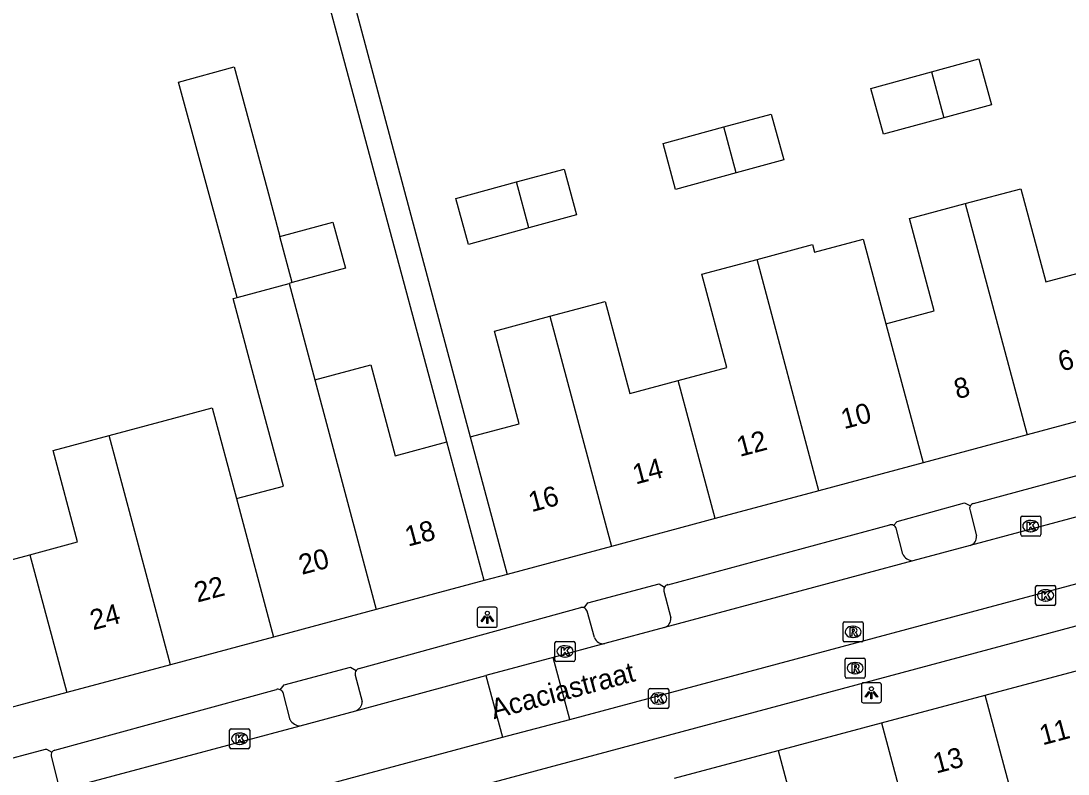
# Model space of a CAD drawing. Extents: x 159265 to 160143, y 383413 to 384319.
# Drawn here: x 159680.9 to 159733, y 383948.9 to 383986.4 of the extents above; entities that cross this region are included whole.
import ezdxf

# ---------------------------------------------------------------- set-up
doc = ezdxf.new("R2010")
doc.units = 0
for name, color, linetype in [('IMGEO_Kolk', 7, 'Continuous'), ('IMGEO_Lichtpunt', 7, 'Continuous'), ('IMGEO_Openbare_ruimte_label', 7, 'Continuous'), ('IMGEO_Pand', 7, 'Continuous'), ('IMGEO_Pand_nummerreeks', 7, 'Continuous'), ('IMGEO_Parkeervlak_open', 7, 'Continuous'), ('IMGEO_Rijbaan_lokaal_open', 7, 'Continuous'), ('IMGEO_Rioolput', 7, 'Continuous'), ('IMGEO_Voetpad_open', 7, 'Continuous')]:
    doc.layers.add(name, color=color, linetype=linetype)

msp = doc.modelspace()

# ---------------------------------------------------------------- linework, layer by layer
at = {"layer": 'IMGEO_Kolk'}
for p, q in [((159730.688, 383960.857), (159730.688, 383961.709)), ((159730.763, 383961.783), (159731.615, 383961.783)), ((159731.176, 383961.563), (159731.201, 383961.563)), ((159731.689, 383961.709), (159731.689, 383960.857)), ((159731.199, 383961.003), (159731.174, 383961.003)), ((159731.615, 383960.783), (159730.763, 383960.783)), ((159731.504, 383958.33), (159732.356, 383958.33)), ((159731.429, 383957.404), (159731.429, 383958.256)), ((159731.917, 383958.11), (159731.942, 383958.11)), ((159732.43, 383958.256), (159732.43, 383957.404)), ((159732.356, 383957.33), (159731.504, 383957.33)), ((159731.94, 383957.55), (159731.915, 383957.55)), ((159707.491, 383954.613), (159707.491, 383955.465)), ((159707.566, 383955.539), (159708.418, 383955.539)), ((159707.979, 383955.319), (159708.004, 383955.319)), ((159708.492, 383955.465), (159708.492, 383954.613)), ((159708.002, 383954.759), (159707.977, 383954.759)), ((159708.418, 383954.539), (159707.566, 383954.539)), ((159712.157, 383952.267), (159712.157, 383953.119)), ((159712.232, 383953.193), (159713.084, 383953.193)), ((159713.158, 383953.119), (159713.158, 383952.267)), ((159712.645, 383952.973), (159712.67, 383952.973)), ((159713.084, 383952.193), (159712.232, 383952.193)), ((159712.668, 383952.413), (159712.643, 383952.413)), ((159691.285, 383950.263), (159691.285, 383951.115)), ((159691.36, 383951.189), (159692.212, 383951.189)), ((159692.286, 383951.115), (159692.286, 383950.263)), ((159691.773, 383950.969), (159691.798, 383950.969)), ((159692.212, 383950.189), (159691.36, 383950.189)), ((159691.796, 383950.409), (159691.771, 383950.409))]:
    msp.add_line(p, q, dxfattribs=at)
for points in [[(159730.688, 383960.857), (159730.688, 383961.709)], [(159730.763, 383961.783), (159731.615, 383961.783)], [(159731.009, 383961.483), (159731.132, 383961.483), (159731.132, 383961.332), (159731.262, 383961.483), (159731.426, 383961.483), (159731.28, 383961.332), (159731.433, 383961.083), (159731.281, 383961.083), (159731.196, 383961.247), (159731.132, 383961.18), (159731.132, 383961.083), (159731.009, 383961.083), (159731.009, 383961.483)], [(159731.689, 383961.709), (159731.689, 383960.857)], [(159731.615, 383960.783), (159730.763, 383960.783)], [(159731.504, 383958.33), (159732.356, 383958.33)], [(159731.429, 383957.404), (159731.429, 383958.256)], [(159731.75, 383958.03), (159731.873, 383958.03), (159731.873, 383957.879), (159732.003, 383958.03), (159732.167, 383958.03), (159732.021, 383957.879), (159732.174, 383957.63), (159732.022, 383957.63), (159731.937, 383957.794), (159731.873, 383957.727), (159731.873, 383957.63), (159731.75, 383957.63), (159731.75, 383958.03)], [(159732.43, 383958.256), (159732.43, 383957.404)], [(159732.356, 383957.33), (159731.504, 383957.33)], [(159707.491, 383954.613), (159707.491, 383955.465)], [(159707.566, 383955.539), (159708.418, 383955.539)], [(159707.812, 383955.239), (159707.935, 383955.239), (159707.935, 383955.088), (159708.065, 383955.239), (159708.229, 383955.239), (159708.083, 383955.088), (159708.236, 383954.839), (159708.084, 383954.839), (159707.999, 383955.003), (159707.935, 383954.936), (159707.935, 383954.839), (159707.812, 383954.839), (159707.812, 383955.239)], [(159708.492, 383955.465), (159708.492, 383954.613)], [(159708.418, 383954.539), (159707.566, 383954.539)], [(159712.157, 383952.267), (159712.157, 383953.119)], [(159712.232, 383953.193), (159713.084, 383953.193)], [(159713.158, 383953.119), (159713.158, 383952.267)], [(159712.478, 383952.893), (159712.601, 383952.893), (159712.601, 383952.742), (159712.731, 383952.893), (159712.895, 383952.893), (159712.749, 383952.742), (159712.902, 383952.493), (159712.75, 383952.493), (159712.665, 383952.657), (159712.601, 383952.59), (159712.601, 383952.493), (159712.478, 383952.493), (159712.478, 383952.893)], [(159713.084, 383952.193), (159712.232, 383952.193)], [(159691.285, 383950.263), (159691.285, 383951.115)], [(159691.36, 383951.189), (159692.212, 383951.189)], [(159692.286, 383951.115), (159692.286, 383950.263)], [(159691.606, 383950.889), (159691.729, 383950.889), (159691.729, 383950.738), (159691.859, 383950.889), (159692.023, 383950.889), (159691.877, 383950.738), (159692.03, 383950.489), (159691.878, 383950.489), (159691.793, 383950.653), (159691.729, 383950.586), (159691.729, 383950.489), (159691.606, 383950.489), (159691.606, 383950.889)], [(159692.212, 383950.189), (159691.36, 383950.189)]]:
    msp.add_lwpolyline(points, dxfattribs=at)
for centre, start, end in [((159730.765, 383961.707), 91.552, 178.448), ((159730.765, 383961.707), 91.552, 178.448), ((159731.613, 383961.707), 1.552, 88.448), ((159731.613, 383961.707), 1.552, 88.448), ((159730.765, 383960.859), 181.552, 268.448), ((159730.765, 383960.859), 181.552, 268.448), ((159731.613, 383960.859), 271.552, 358.448), ((159731.613, 383960.859), 271.552, 358.448), ((159731.506, 383958.254), 91.552, 178.448), ((159731.506, 383958.254), 91.552, 178.448), ((159732.354, 383958.254), 1.552, 88.448), ((159732.354, 383958.254), 1.552, 88.448), ((159731.506, 383957.406), 181.552, 268.448), ((159731.506, 383957.406), 181.552, 268.448), ((159732.354, 383957.406), 271.552, 358.448), ((159732.354, 383957.406), 271.552, 358.448), ((159707.568, 383955.463), 91.552, 178.448), ((159707.568, 383955.463), 91.552, 178.448), ((159708.416, 383955.463), 1.552, 88.448), ((159708.416, 383955.463), 1.552, 88.448), ((159707.568, 383954.615), 181.552, 268.448), ((159707.568, 383954.615), 181.552, 268.448), ((159708.416, 383954.615), 271.552, 358.448), ((159708.416, 383954.615), 271.552, 358.448), ((159712.234, 383953.117), 91.552, 178.448), ((159712.234, 383953.117), 91.552, 178.448), ((159713.082, 383953.117), 1.552, 88.448), ((159713.082, 383953.117), 1.552, 88.448), ((159712.234, 383952.269), 181.552, 268.448), ((159712.234, 383952.269), 181.552, 268.448), ((159713.082, 383952.269), 271.552, 358.448), ((159713.082, 383952.269), 271.552, 358.448), ((159691.362, 383951.113), 91.552, 178.448), ((159691.362, 383951.113), 91.552, 178.448), ((159692.21, 383951.113), 1.552, 88.448), ((159692.21, 383951.113), 1.552, 88.448), ((159691.362, 383950.265), 181.552, 268.448), ((159691.362, 383950.265), 181.552, 268.448), ((159692.21, 383950.265), 271.552, 358.448), ((159692.21, 383950.265), 271.552, 358.448)]:
    msp.add_arc(centre, 0.0765, start, end, dxfattribs=at)
for centre, major_axis, ratio, start_param, end_param in [((159731.175, 383961.283), (-0.387, 0.002), 0.722429, 4.712389, 7.853982), ((159731.2, 383961.283), (-0.39, 0.002), 0.717154, 1.570796, 4.712389), ((159731.916, 383957.83), (-0.387, 0.002), 0.722429, 4.712389, 7.853982), ((159731.941, 383957.83), (-0.39, 0.002), 0.717154, 1.570796, 4.712389), ((159707.978, 383955.039), (-0.387, 0.002), 0.722429, 4.712389, 7.853982), ((159708.003, 383955.039), (-0.39, 0.002), 0.717154, 1.570796, 4.712389), ((159712.644, 383952.693), (-0.387, 0.002), 0.722429, 4.712389, 7.853982), ((159712.669, 383952.693), (-0.39, 0.002), 0.717154, 1.570796, 4.712389), ((159691.772, 383950.689), (-0.387, 0.002), 0.722429, 4.712389, 7.853982), ((159691.797, 383950.689), (-0.39, 0.002), 0.717154, 1.570796, 4.712389)]:
    msp.add_ellipse(centre, major_axis=major_axis, ratio=ratio, start_param=start_param, end_param=end_param, dxfattribs=at)
at = {"layer": 'IMGEO_Lichtpunt'}
for p, q in [((159704.524, 383957.239), (159703.716, 383957.239)), ((159704.524, 383957.239), (159703.716, 383957.239)), ((159703.622, 383957.144), (159703.622, 383956.337)), ((159703.622, 383957.144), (159703.622, 383956.337)), ((159704.618, 383956.337), (159704.618, 383957.144)), ((159704.618, 383956.337), (159704.618, 383957.144)), ((159703.716, 383956.243), (159704.524, 383956.243)), ((159703.716, 383956.243), (159704.524, 383956.243)), ((159722.754, 383953.38), (159722.754, 383952.573)), ((159722.754, 383953.38), (159722.754, 383952.573)), ((159723.656, 383953.475), (159722.848, 383953.475)), ((159723.656, 383953.475), (159722.848, 383953.475)), ((159723.75, 383952.573), (159723.75, 383953.38)), ((159723.75, 383952.573), (159723.75, 383953.38)), ((159722.848, 383952.479), (159723.656, 383952.479)), ((159722.848, 383952.479), (159723.656, 383952.479))]:
    msp.add_line(p, q, dxfattribs=at)
for points in [[(159703.996, 383956.808), (159704.035, 383956.78), (159703.847, 383956.518), (159703.809, 383956.545), (159703.996, 383956.808)], [(159704.098, 383956.76), (159704.145, 383956.76), (159704.145, 383956.438), (159704.098, 383956.438), (159704.098, 383956.76)], [(159704.208, 383956.78), (159704.246, 383956.807), (159704.433, 383956.545), (159704.394, 383956.517), (159704.208, 383956.78)], [(159723.128, 383953.044), (159723.167, 383953.016), (159722.979, 383952.754), (159722.941, 383952.781), (159723.128, 383953.044)], [(159723.23, 383952.996), (159723.277, 383952.996), (159723.277, 383952.674), (159723.23, 383952.674), (159723.23, 383952.996)], [(159723.34, 383953.016), (159723.378, 383953.043), (159723.565, 383952.781), (159723.526, 383952.753), (159723.34, 383953.016)]]:
    msp.add_lwpolyline(points, dxfattribs=at)
for centre in [(159704.121, 383956.942), (159723.253, 383953.178)]:
    msp.add_circle(centre, 0.0994, dxfattribs=at)
for centre, start, end in [((159703.716, 383957.144), 90, 180), ((159703.716, 383957.144), 90, 180), ((159704.524, 383957.144), 0, 90), ((159704.524, 383957.144), 0, 90), ((159703.716, 383956.337), 180, 270), ((159703.716, 383956.337), 180, 270), ((159704.524, 383956.337), 270, 0), ((159704.524, 383956.337), 270, 360), ((159722.848, 383953.38), 90, 180), ((159722.848, 383953.38), 90, 180), ((159723.656, 383953.38), 0, 90), ((159723.656, 383953.38), 0, 90), ((159722.848, 383952.573), 180, 270), ((159722.848, 383952.573), 180, 270), ((159723.656, 383952.573), 270, 0), ((159723.656, 383952.573), 270, 360)]:
    msp.add_arc(centre, 0.0946, start, end, dxfattribs=at)
at = {"layer": 'IMGEO_Pand'}
for points in [[(159726.251, 383983.912), (159728.61, 383984.555), (159729.233, 383982.271), (159726.859, 383981.623)], [(159691.666, 383972.668), (159691.042, 383974.952), (159688.734, 383983.4), (159691.503, 383984.156), (159693.161, 383978.085), (159693.793, 383975.703)], [(159726.859, 383981.623), (159723.847, 383980.801), (159723.223, 383983.085), (159726.251, 383983.912)], [(159726.251, 383983.912), (159726.859, 383981.623)], [(159715.909, 383981.167), (159718.265, 383981.81), (159718.888, 383979.526), (159716.516, 383978.879)], [(159716.516, 383978.879), (159713.502, 383978.056), (159712.878, 383980.34), (159715.909, 383981.167)], [(159716.516, 383978.879), (159715.909, 383981.167)], [(159705.582, 383978.427), (159707.94, 383979.07), (159708.563, 383976.786), (159706.189, 383976.138)], [(159706.189, 383976.138), (159703.177, 383975.316), (159702.553, 383977.6), (159705.582, 383978.427)], [(159706.189, 383976.138), (159705.582, 383978.427)], [(159727.924, 383977.348), (159730.695, 383978.088), (159731.933, 383973.451), (159734.299, 383974.083)], [(159723.973, 383971.355), (159726.384, 383971.999), (159725.153, 383976.608), (159727.924, 383977.348)], [(159727.924, 383977.348), (159731.004, 383965.823)], [(159693.793, 383975.703), (159696.429, 383976.422), (159697.052, 383974.138), (159694.4, 383973.414)], [(159694.4, 383973.414), (159693.793, 383975.703)], [(159717.562, 383974.569), (159720.32, 383975.305), (159720.42, 383974.933), (159722.844, 383975.58), (159723.973, 383971.355)], [(159713.633, 383968.533), (159716.049, 383969.178), (159714.805, 383973.833), (159717.562, 383974.569)], [(159720.641, 383963.042), (159717.562, 383974.569)], [(159694.4, 383973.414), (159694.249, 383973.373)], [(159691.666, 383972.668), (159694.249, 383973.373)], [(159694.249, 383973.373), (159695.532, 383968.568)], [(159691.624, 383962.651), (159693.961, 383963.275), (159692.746, 383967.824), (159691.467, 383972.614), (159691.666, 383972.668)], [(159707.234, 383971.738), (159709.991, 383972.474), (159711.217, 383967.887), (159713.633, 383968.533)], [(159703.26, 383965.725), (159705.712, 383966.38), (159704.477, 383971.002), (159707.234, 383971.738)], [(159707.234, 383971.738), (159710.299, 383960.266)], [(159723.973, 383971.355), (159725.823, 383964.433)], [(159695.532, 383968.568), (159698.317, 383969.312), (159699.526, 383964.789), (159702.105, 383965.479)], [(159695.532, 383968.568), (159698.588, 383957.126)], [(159715.471, 383961.654), (159713.633, 383968.533)], [(159685.284, 383965.802), (159688.079, 383966.55), (159690.415, 383967.175), (159691.624, 383962.651)], [(159736.137, 383967.201), (159731.004, 383965.823)], [(159681.333, 383959.855), (159683.709, 383960.491), (159682.49, 383965.056), (159685.284, 383965.802)], [(159688.338, 383954.375), (159685.284, 383965.802)], [(159703.26, 383965.725), (159705.102, 383958.871)], [(159731.004, 383965.823), (159725.823, 383964.433)], [(159703.962, 383958.567), (159702.105, 383965.479)], [(159725.823, 383964.433), (159720.641, 383963.042)], [(159675.033, 383963.054), (159677.74, 383963.778), (159678.958, 383959.221), (159681.333, 383959.855)], [(159720.641, 383963.042), (159715.471, 383961.654)], [(159691.624, 383962.651), (159693.467, 383955.752)], [(159715.471, 383961.654), (159710.299, 383960.266)], [(159681.333, 383959.855), (159683.169, 383952.988)], [(159710.299, 383960.266), (159705.102, 383958.871)], [(159703.962, 383958.567), (159698.588, 383957.126)], [(159698.588, 383957.126), (159693.467, 383955.752)], [(159693.467, 383955.752), (159688.338, 383954.375)], [(159688.338, 383954.375), (159683.169, 383952.988)], [(159728.92, 383952.86), (159734.08, 383954.241)], [(159683.169, 383952.988), (159678.088, 383951.625)], [(159723.761, 383951.481), (159728.92, 383952.86)], [(159730.777, 383945.91), (159728.92, 383952.86)], [(159718.603, 383950.101), (159723.761, 383951.481)], [(159723.761, 383951.481), (159726.83, 383939.993)], [(159713.443, 383948.72), (159718.603, 383950.101)], [(159718.603, 383950.101), (159720.466, 383943.127)]]:
    msp.add_lwpolyline(points, dxfattribs=at)
at = {"layer": 'IMGEO_Parkeervlak_open'}
for points in [[(159728.165, 383962.05), (159728.483, 383960.793)], [(159724.81, 383959.884), (159724.483, 383961.173)], [(159712.914, 383958.041), (159713.26, 383956.71)], [(159709.458, 383955.725), (159709.09, 383957.038)], [(159697.543, 383953.854), (159697.883, 383952.552)], [(159694.299, 383951.636), (159693.948, 383952.998)], [(159682.392, 383949.821), (159682.72, 383948.515)]]:
    msp.add_lwpolyline(points, dxfattribs=at)
for centre, radius, start, end in [((159728.419, 383962.154), 0.274, 150.5023, 202.3152), ((159724.236, 383961.087), 0.261, 19.1434, 62.4459), ((159728.037, 383960.742), 0.449, 286.9915, 6.4587), ((159725.365, 383960.177), 0.627, 207.7987, 265.6071), ((159713.194, 383958.094), 0.285, 147.7271, 190.73), ((159708.837, 383956.97), 0.262, 15.1543, 66.2137), ((159712.804, 383956.667), 0.458, 287.531, 5.42), ((159709.878, 383955.865), 0.443, 198.4539, 281.9841), ((159697.793, 383953.929), 0.261, 142.8414, 196.7221), ((159693.683, 383952.852), 0.302, 28.9009, 67.9263), ((159697.408, 383952.532), 0.475, 289.5062, 2.4382), ((159694.807, 383951.903), 0.574, 207.7438, 269.5628), ((159682.644, 383949.875), 0.257, 144.1895, 192.0048)]:
    msp.add_arc(centre, radius, start, end, dxfattribs=at)
at = {"layer": 'IMGEO_Rijbaan_lokaal_open'}
for points in [[(159708.238, 383951.642), (159772.148, 383968.784)], [(159740.547, 383963.635), (159728.168, 383960.313)], [(159728.168, 383960.313), (159725.317, 383959.551)], [(159725.317, 383959.551), (159712.942, 383956.23)], [(159712.942, 383956.23), (159709.97, 383955.432)], [(159709.97, 383955.432), (159707.395, 383954.737)], [(159707.395, 383954.737), (159704.042, 383953.832)], [(159708.238, 383951.642), (159707.395, 383954.737)], [(159697.567, 383952.084), (159704.042, 383953.832)], [(159704.042, 383953.832), (159704.87, 383950.769)], [(159694.803, 383951.329), (159697.567, 383952.084)], [(159704.87, 383950.769), (159708.238, 383951.642)], [(159682.382, 383948.011), (159694.803, 383951.329)], [(159657.39, 383937.992), (159704.87, 383950.769)]]:
    msp.add_lwpolyline(points, dxfattribs=at)
at = {"layer": 'IMGEO_Rioolput'}
for p, q in [((159721.84, 383955.588), (159721.84, 383956.44)), ((159721.915, 383956.514), (159722.767, 383956.514)), ((159722.328, 383956.294), (159722.353, 383956.294)), ((159722.841, 383956.44), (159722.841, 383955.588)), ((159722.351, 383955.734), (159722.326, 383955.734)), ((159722.767, 383955.514), (159721.915, 383955.514)), ((159721.944, 383953.782), (159721.944, 383954.634)), ((159722.019, 383954.708), (159722.871, 383954.708)), ((159722.945, 383954.634), (159722.945, 383953.782)), ((159722.432, 383954.488), (159722.457, 383954.488)), ((159722.871, 383953.708), (159722.019, 383953.708)), ((159722.455, 383953.928), (159722.43, 383953.928))]:
    msp.add_line(p, q, dxfattribs=at)
for points in [[(159721.84, 383955.588), (159721.84, 383956.44)], [(159721.915, 383956.514), (159722.767, 383956.514)], [(159722.429, 383956.212), (159722.177, 383956.214), (159722.177, 383955.814)], [(159722.841, 383956.44), (159722.841, 383955.588)], [(159722.177, 383955.814), (159722.301, 383955.814), (159722.301, 383955.976), (159722.312, 383955.976)], [(159722.355, 383956.133), (159722.301, 383956.133), (159722.301, 383956.052)], [(159722.301, 383956.052), (159722.353, 383956.052)], [(159722.359, 383955.947), (159722.43, 383955.814), (159722.57, 383955.814), (159722.505, 383955.94)], [(159722.767, 383955.514), (159721.915, 383955.514)], [(159721.944, 383953.782), (159721.944, 383954.634)], [(159722.019, 383954.708), (159722.871, 383954.708)], [(159722.945, 383954.634), (159722.945, 383953.782)], [(159722.533, 383954.406), (159722.281, 383954.408), (159722.281, 383954.008)], [(159722.281, 383954.008), (159722.405, 383954.008), (159722.405, 383954.17), (159722.416, 383954.17)], [(159722.459, 383954.327), (159722.405, 383954.327), (159722.405, 383954.246)], [(159722.405, 383954.246), (159722.457, 383954.246)], [(159722.463, 383954.141), (159722.534, 383954.008), (159722.674, 383954.008), (159722.609, 383954.134)], [(159722.871, 383953.708), (159722.019, 383953.708)]]:
    msp.add_lwpolyline(points, dxfattribs=at)
for centre, radius, start, end in [((159721.917, 383956.438), 0.0765, 91.552, 178.448), ((159721.917, 383956.438), 0.0765, 91.552, 178.448), ((159722.428, 383956.102), 0.109, 350.3612, 89.416), ((159722.765, 383956.438), 0.0765, 1.552, 88.448), ((159722.765, 383956.438), 0.0765, 1.552, 88.448), ((159722.311, 383955.923), 0.0533, 26.0293, 88.6989), ((159722.337, 383956.241), 0.19, 274.7715, 282.9687), ((159722.361, 383956.037), 0.0964, 77.0061, 93.1865), ((159722.375, 383956.094), 0.0378, 276.6634, 79.6772), ((159722.426, 383956.102), 0.112, 277.5842, 350.9817), ((159722.41, 383955.887), 0.108, 29.5134, 73.7905), ((159721.917, 383955.59), 0.0765, 181.552, 268.448), ((159721.917, 383955.59), 0.0765, 181.552, 268.448), ((159722.765, 383955.59), 0.0765, 271.552, 358.448), ((159722.765, 383955.59), 0.0765, 271.552, 358.448), ((159722.021, 383954.632), 0.0765, 91.552, 178.448), ((159722.021, 383954.632), 0.0765, 91.552, 178.448), ((159722.869, 383954.632), 0.0765, 1.552, 88.448), ((159722.869, 383954.632), 0.0765, 1.552, 88.448), ((159722.415, 383954.117), 0.0533, 26.0293, 88.6989), ((159722.441, 383954.435), 0.19, 274.7715, 282.9687), ((159722.465, 383954.231), 0.0964, 77.0061, 93.1865), ((159722.479, 383954.288), 0.0378, 276.6634, 79.6772), ((159722.532, 383954.296), 0.109, 350.3612, 89.416), ((159722.53, 383954.296), 0.112, 277.5842, 350.9817), ((159722.514, 383954.081), 0.108, 29.5134, 73.7905), ((159722.021, 383953.784), 0.0765, 181.552, 268.448), ((159722.021, 383953.784), 0.0765, 181.552, 268.448), ((159722.869, 383953.784), 0.0765, 271.552, 358.448), ((159722.869, 383953.784), 0.0765, 271.552, 358.448)]:
    msp.add_arc(centre, radius, start, end, dxfattribs=at)
for centre, major_axis, ratio, start_param, end_param in [((159722.327, 383956.014), (-0.387, 0.002), 0.722429, 4.712389, 7.853982), ((159722.352, 383956.014), (-0.39, 0.002), 0.717154, 1.570796, 4.712389), ((159722.431, 383954.208), (-0.387, 0.002), 0.722429, 4.712389, 7.853982), ((159722.456, 383954.208), (-0.39, 0.002), 0.717154, 1.570796, 4.712389)]:
    msp.add_ellipse(centre, major_axis=major_axis, ratio=ratio, start_param=start_param, end_param=end_param, dxfattribs=at)
at = {"layer": 'IMGEO_Voetpad_open'}
for points in [[(159702.105, 383965.479), (159694.64, 383993.266), (159657.934, 383998.086), (159662.19, 383982.569)], [(159744.733, 383976.92), (159742.345, 383983.979), (159740.012, 383986.687), (159733.564, 383988.34), (159695.96, 383993.051), (159703.26, 383965.725)], [(159772, 383966.637), (159658.57, 383936.213)], [(159728.331, 383962.413), (159739.386, 383965.398)], [(159724.357, 383961.319), (159724.536, 383961.517), (159727.893, 383962.447), (159728.18, 383962.289)], [(159713.109, 383958.364), (159724.166, 383961.341)], [(159705.102, 383958.871), (159703.962, 383958.567)], [(159708.943, 383957.209), (159709.128, 383957.462), (159712.673, 383958.407), (159712.953, 383958.246)], [(159697.742, 383954.187), (159708.783, 383957.226)], [(159693.797, 383953.132), (159693.994, 383953.376), (159697.301, 383954.25), (159697.585, 383954.087)], [(159682.582, 383950.125), (159693.613, 383953.144)], [(159679.3, 383949.224), (159679.483, 383949.472), (159682.121, 383950.161), (159682.159, 383950.171), (159682.435, 383950.025)]]:
    msp.add_lwpolyline(points, dxfattribs=at)
for centre, radius, start, end in [((159728.417, 383962.154), 0.272, 108.3801, 150.4051), ((159724.233, 383961.086), 0.263, 62.0249, 104.834), ((159713.188, 383958.098), 0.278, 106.4722, 147.7363), ((159708.836, 383956.967), 0.264, 66.2217, 101.6485), ((159697.797, 383953.928), 0.265, 101.8968, 143.0928), ((159693.687, 383952.863), 0.29, 67.7464, 104.7908), ((159682.647, 383949.871), 0.262, 104.4074, 144.0454)]:
    msp.add_arc(centre, radius, start, end, dxfattribs=at)

# ---------------------------------------------------------------- texts
at = {"layer": 'IMGEO_Openbare_ruimte_label'}
msp.add_text('Acaciastraat', height=1, rotation=15.0642, dxfattribs=at).set_placement((159704.448, 383951.658))
at = {"layer": 'IMGEO_Pand_nummerreeks'}
for s, rotation, p in [('6', 14.8625, (159732.704, 383968.975)), ('8', 14.8625, (159727.52, 383967.599)), ('10', 14.8625, (159721.888, 383966.105)), ('12', 14.8625, (159716.694, 383964.726)), ('14', 14.8625, (159711.51, 383963.35)), ('16', 14.8625, (159706.322, 383961.973)), ('18', 14.8625, (159700.169, 383960.254)), ('20', 14.8625, (159694.882, 383958.851)), ('22', 14.8625, (159689.677, 383957.47)), ('24', 14.8625, (159684.481, 383956.091)), ('11', 14.9141, (159731.777, 383950.357)), ('13', 14.9141, (159726.477, 383948.946))]:
    msp.add_text(s, height=1, rotation=rotation, dxfattribs=at).set_placement(p)

doc.saveas('drawing.dxf')
